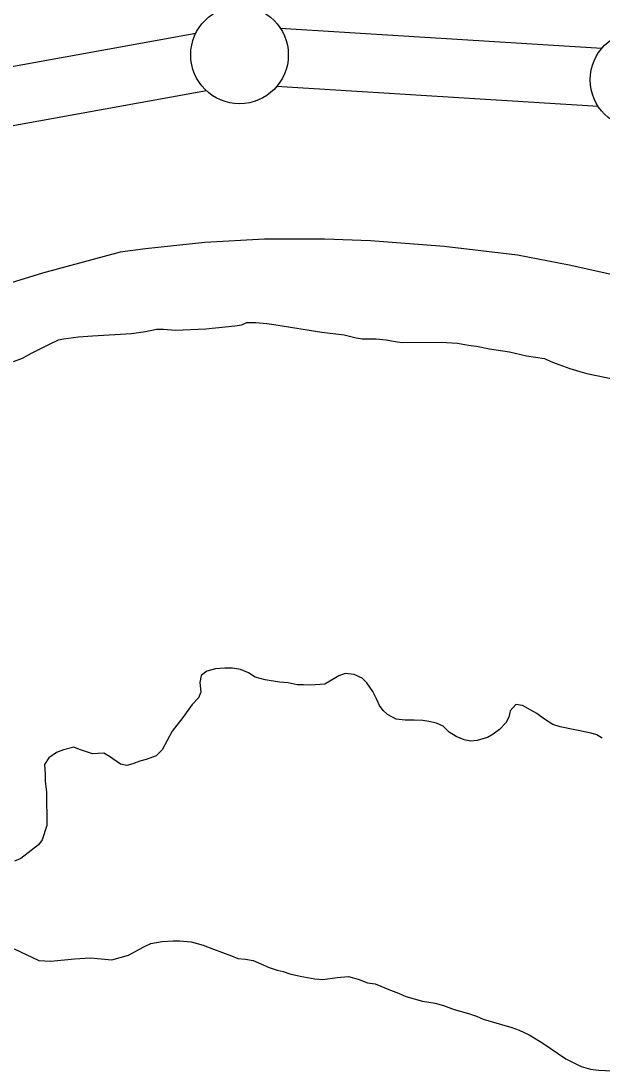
# Model space of a CAD drawing. Extents: x 3146026 to 3183936, y 897894 to 923344.
# Drawn here: x 3176970 to 3177268, y 912742 to 913280 of the extents above; entities that cross this region are included whole.
import ezdxf

# ---------------------------------------------------------------- set-up
doc = ezdxf.new("R2010")
doc.units = 0
for name, color, linetype in [('V-LEVE-TOET', 7, 'Continuous'), ('V-SITE-VEGE', 7, 'Continuous'), ('V-SURV-LINE', 7, 'Continuous'), ('V-TOPO-SHOR', 7, 'Continuous')]:
    doc.layers.add(name, color=color, linetype=linetype)

msp = doc.modelspace()

# ---------------------------------------------------------------- linework, layer by layer
at = {"layer": 'V-LEVE-TOET'}
msp.add_lwpolyline([(3177298.67, 913144.4), (3177250.98, 913154.87), (3177224.38, 913160), (3177186.82, 913164.44), (3177149.12, 913167.31), (3177125.52, 913168.31), (3177094.87, 913168.24), (3177064.26, 913166.58), (3177033.78, 913163.34), (3177020.93, 913161.49), (3176981.03, 913150.91), (3176941.57, 913138.78), (3176921.12, 913131.83), (3176894.39, 913123.07), (3176868.2, 913112.8), (3176842.64, 913101.06), (3176826.98, 913092.97), (3176788.62, 913075.88), (3176750.94, 913057.35), (3176708.44, 913035)], dxfattribs=at)
at = {"layer": 'V-SITE-VEGE'}
for p, q in [((3177079.58, 913123.92), (3177083.17, 913124.46)), ((3177083.17, 913124.46), (3177085.73, 913125.51)), ((3177085.73, 913125.51), (3177090.35, 913125.54)), ((3177090.35, 913125.54), (3177096, 913125.07)), ((3177096, 913125.07), (3177099.6, 913124.58)), ((3177099.6, 913124.58), (3177124.27, 913120.65)), ((3176999.53, 913118.23), (3177006.72, 913118.79)), ((3177006.72, 913118.79), (3177026.73, 913119.96)), ((3177026.73, 913119.96), (3177033.91, 913121.04)), ((3177033.91, 913121.04), (3177039.55, 913122.1)), ((3177039.55, 913122.1), (3177043.14, 913122.13)), ((3177043.14, 913122.13), (3177049.31, 913121.66)), ((3177049.31, 913121.66), (3177064.71, 913122.28)), ((3177064.71, 913122.28), (3177079.58, 913123.92)), ((3177124.27, 913120.65), (3177135.57, 913119.18)), ((3177135.57, 913119.18), (3177141.75, 913117.69)), ((3176975.46, 913109.84), (3176984.67, 913114.53)), ((3176984.67, 913114.53), (3176989.27, 913116.62)), ((3176989.27, 913116.62), (3176991.84, 913117.15)), ((3176991.84, 913117.15), (3176999.53, 913118.23)), ((3177141.75, 913117.69), (3177144.83, 913117.2)), ((3177144.83, 913117.2), (3177152.02, 913117.25)), ((3177152.02, 913117.25), (3177157.15, 913116.77)), ((3177157.15, 913116.77), (3177161.78, 913115.77)), ((3177161.78, 913115.77), (3177165.38, 913115.29)), ((3177165.38, 913115.29), (3177185.4, 913115.43)), ((3177185.4, 913115.43), (3177193.62, 913114.97)), ((3177193.62, 913114.97), (3177199.27, 913113.98)), ((3177199.27, 913113.98), (3177203.38, 913113.5)), ((3177203.38, 913113.5), (3177210.07, 913112.01)), ((3176970.86, 913107.25), (3176975.46, 913109.84)), ((3177210.07, 913112.01), (3177220.34, 913110.54)), ((3177220.34, 913110.54), (3177229.09, 913108.55)), ((3177229.09, 913108.55), (3177238.34, 913107.07)), ((3176966.25, 913105.68), (3176970.86, 913107.25)), ((3177238.34, 913107.07), (3177241.43, 913105.55)), ((3177241.43, 913105.55), (3177245.54, 913104.04)), ((3177245.54, 913104.04), (3177251.21, 913102.03)), ((3177251.21, 913102.03), (3177256.35, 913100.53)), ((3177256.35, 913100.53), (3177259.95, 913099.52)), ((3177259.95, 913099.52), (3177278.98, 913095.55)), ((3177065.27, 912947.1), (3177062.37, 912944.89)), ((3177069.64, 912948.35), (3177065.27, 912947.1)), ((3177074.51, 912948.63), (3177069.64, 912948.35)), ((3177078.4, 912948.65), (3177074.51, 912948.63)), ((3177082.54, 912947.95), (3177078.4, 912948.65)), ((3177086.69, 912946.28), (3177082.54, 912947.95)), ((3177062.37, 912944.89), (3177061.66, 912941.24)), ((3177090.11, 912944.11), (3177086.69, 912946.28)), ((3177095.23, 912942.69), (3177090.11, 912944.11)), ((3177102.54, 912941.52), (3177095.23, 912942.69)), ((3177106.93, 912941.07), (3177102.54, 912941.52)), ((3177132.94, 912944.66), (3177125.67, 912940.47)), ((3177136.09, 912945.9), (3177132.94, 912944.66)), ((3177140.72, 912945.44), (3177136.09, 912945.9)), ((3177144.87, 912943.52), (3177140.72, 912945.44)), ((3177147.32, 912941.11), (3177144.87, 912943.52)), ((3177062.18, 912936.37), (3177060.99, 912933.44)), ((3177061.66, 912941.24), (3177062.18, 912936.37)), ((3177111.56, 912940.13), (3177106.93, 912941.07)), ((3177114.72, 912940.15), (3177111.56, 912940.13)), ((3177118.37, 912939.93), (3177114.72, 912940.15)), ((3177125.67, 912940.47), (3177118.37, 912939.93)), ((3177150.27, 912936.75), (3177147.32, 912941.11)), ((3177152.25, 912932.87), (3177150.27, 912936.75)), ((3177060.99, 912933.44), (3177057.85, 912930.02)), ((3177153.73, 912929.47), (3177152.25, 912932.87)), ((3177057.85, 912930.02), (3177053.03, 912923.41)), ((3177155.69, 912927.05), (3177153.73, 912929.47)), ((3177157.9, 912924.88), (3177155.69, 912927.05)), ((3177220.67, 912926.78), (3177219.96, 912923.61)), ((3177223.57, 912929.96), (3177220.67, 912926.78)), ((3177226.98, 912929.5), (3177223.57, 912929.96)), ((3177234.31, 912925.41), (3177226.98, 912929.5)), ((3177238.22, 912922.52), (3177234.31, 912925.41)), ((3177053.03, 912923.41), (3177047.48, 912916.31)), ((3177162.3, 912922.48), (3177157.9, 912924.88)), ((3177166.92, 912922.02), (3177162.3, 912922.48)), ((3177171.54, 912922.05), (3177166.92, 912922.02)), ((3177175.93, 912921.84), (3177171.54, 912922.05)), ((3177179.09, 912921.38), (3177175.93, 912921.84)), ((3177183, 912920.43), (3177179.09, 912921.38)), ((3177186.41, 912918.99), (3177183, 912920.43)), ((3177218.52, 912920.68), (3177215.14, 912917.25)), ((3177219.96, 912923.61), (3177218.52, 912920.68)), ((3177242.62, 912919.88), (3177238.22, 912922.52)), ((3177047.48, 912916.31), (3177042.44, 912906.79)), ((3177189.35, 912915.85), (3177186.41, 912918.99)), ((3177193.02, 912913.69), (3177189.35, 912915.85)), ((3177211.99, 912914.79), (3177209.08, 912913.07)), ((3177215.14, 912917.25), (3177211.99, 912914.79)), ((3177246.28, 912918.68), (3177242.62, 912919.88)), ((3177262.12, 912915.39), (3177246.28, 912918.68)), ((3177265.04, 912914.44), (3177262.12, 912915.39)), ((3177197.17, 912912.01), (3177193.02, 912913.69)), ((3177200.58, 912911.31), (3177197.17, 912912.01)), ((3177203.74, 912911.57), (3177200.58, 912911.31)), ((3177209.08, 912913.07), (3177203.74, 912911.57)), ((3177267.73, 912912.75), (3177265.04, 912914.44)), ((3176988.18, 912905.44), (3176984.31, 912902.73)), ((3176991.82, 912906.92), (3176988.18, 912905.44)), ((3176997.17, 912908.17), (3176991.82, 912906.92)), ((3177000.09, 912906.98), (3176997.17, 912908.17)), ((3177006.68, 912904.83), (3177000.09, 912906.98)), ((3177012.52, 912905.12), (3177006.68, 912904.83)), ((3177015.45, 912903.44), (3177012.52, 912905.12)), ((3177039.29, 912903.85), (3177034.2, 912901.86)), ((3177042.44, 912906.79), (3177039.29, 912903.85)), ((3176984.31, 912902.73), (3176982.14, 912899.31)), ((3176982.14, 912899.31), (3176982.42, 912894.44)), ((3177021.07, 912899.58), (3177015.45, 912903.44)), ((3177024.24, 912898.87), (3177021.07, 912899.58)), ((3177027.4, 912899.63), (3177024.24, 912898.87)), ((3177031.04, 912901.11), (3177027.4, 912899.63)), ((3177034.2, 912901.86), (3177031.04, 912901.11)), ((3176982.42, 912894.44), (3176982.44, 912890.79)), ((3176982.44, 912890.79), (3176983.21, 912885.2)), ((3176983.21, 912885.2), (3176983.33, 912868.17)), ((3176983.33, 912868.17), (3176980.95, 912860.85)), ((3176980.95, 912860.85), (3176979.02, 912858.16)), ((3176979.02, 912858.16), (3176970.07, 912851.28)), ((3177032.92, 912805.98), (3177036.56, 912807.71)), ((3177036.56, 912807.71), (3177042.39, 912808.72)), ((3177042.39, 912808.72), (3177047.99, 912809)), ((3177047.99, 912809), (3177051.4, 912809.03)), ((3177051.4, 912809.03), (3177057.24, 912808.58)), ((3177057.24, 912808.58), (3177063.34, 912806.92)), ((3176966.5, 912805.02), (3176979.2, 912799.03)), ((3177016.67, 912799.29), (3177025.17, 912801.79)), ((3177025.17, 912801.79), (3177032.92, 912805.98)), ((3177063.34, 912806.92), (3177068.71, 912804.77)), ((3177068.71, 912804.77), (3177077.98, 912801.43)), ((3176979.2, 912799.03), (3176985.28, 912798.59)), ((3176985.28, 912798.59), (3176997.44, 912799.89)), ((3176997.44, 912799.89), (3177005.71, 912800.43)), ((3177005.71, 912800.43), (3177016.67, 912799.29)), ((3177077.98, 912801.43), (3177081.15, 912799.99)), ((3177081.15, 912799.99), (3177085.04, 912799.77)), ((3177085.04, 912799.77), (3177088.94, 912799.07)), ((3177088.94, 912799.07), (3177097.24, 912795.48)), ((3177097.24, 912795.48), (3177101.39, 912794.05)), ((3177101.39, 912794.05), (3177104.31, 912793.34)), ((3177104.31, 912793.34), (3177107.73, 912792.14)), ((3177107.73, 912792.14), (3177113.09, 912790.97)), ((3177113.09, 912790.97), (3177120.64, 912789.56)), ((3177120.64, 912789.56), (3177124.78, 912789.35)), ((3177124.78, 912789.35), (3177132.08, 912790.37)), ((3177132.08, 912790.37), (3177137.91, 912790.9)), ((3177137.91, 912790.9), (3177142.79, 912789.47)), ((3177142.79, 912789.47), (3177147.67, 912787.56)), ((3177147.67, 912787.56), (3177151.57, 912787.1)), ((3177151.57, 912787.1), (3177159.38, 912783.75)), ((3177159.38, 912783.75), (3177163.52, 912782.32)), ((3177163.52, 912782.32), (3177167.19, 912780.64)), ((3177167.19, 912780.64), (3177175.72, 912778.27)), ((3177175.72, 912778.27), (3177182.3, 912777.1)), ((3177182.3, 912777.1), (3177186.44, 912775.91)), ((3177186.44, 912775.91), (3177192.05, 912774)), ((3177192.05, 912774), (3177199.37, 912771.86)), ((3177199.37, 912771.86), (3177203.51, 912770.43)), ((3177203.51, 912770.43), (3177206.93, 912768.99)), ((3177206.93, 912768.99), (3177221.56, 912764.72)), ((3177221.56, 912764.72), (3177225.22, 912763.28)), ((3177225.22, 912763.28), (3177230.35, 912760.89)), ((3177230.35, 912760.89), (3177236.95, 912757.04)), ((3177236.95, 912757.04), (3177249.17, 912748.61)), ((3177249.17, 912748.61), (3177256.99, 912744.77)), ((3177256.99, 912744.77), (3177261.87, 912743.34)), ((3177261.87, 912743.34), (3177266, 912742.88)), ((3177266, 912742.88), (3177273.06, 912742.45))]:
    msp.add_line(p, q, dxfattribs=at)
at = {"layer": 'V-SURV-LINE'}
for points in [[(3177102.89, 913276.28), (3177267.67, 913266.04)], [(3176903.91, 913245.44), (3177059.7, 913273.74)], [(3177065.06, 913244.22), (3176909.28, 913215.92)], [(3177265.83, 913236.1), (3177101.05, 913246.34)]]:
    msp.add_lwpolyline(points, dxfattribs=at)
for centre in [(3177082.03, 913262.55), (3177286.7, 913249.83)]:
    msp.add_circle(centre, 25, dxfattribs=at)
at = {"layer": 'V-TOPO-SHOR'}
for points in [[(3177162.3, 912922.48), (3177157.9, 912924.88), (3177155.69, 912927.05), (3177153.73, 912929.47), (3177152.25, 912932.87), (3177150.27, 912936.75), (3177147.32, 912941.11), (3177144.87, 912943.52), (3177140.72, 912945.44), (3177136.09, 912945.9), (3177132.94, 912944.66), (3177125.67, 912940.47), (3177118.37, 912939.93), (3177114.72, 912940.15), (3177111.56, 912940.13), (3177106.93, 912941.07), (3177102.54, 912941.52), (3177095.23, 912942.69), (3177090.11, 912944.11), (3177086.69, 912946.28), (3177082.54, 912947.95), (3177078.4, 912948.65), (3177074.51, 912948.63), (3177069.64, 912948.35), (3177065.27, 912947.1), (3177062.37, 912944.89), (3177061.66, 912941.24), (3177062.18, 912936.37), (3177060.99, 912933.44), (3177057.85, 912930.02), (3177053.03, 912923.41), (3177047.48, 912916.31), (3177042.44, 912906.79), (3177039.29, 912903.85), (3177034.2, 912901.86), (3177031.04, 912901.11), (3177027.4, 912899.63), (3177024.24, 912898.87), (3177021.07, 912899.58), (3177015.45, 912903.44), (3177012.52, 912905.12), (3177006.68, 912904.83), (3177000.09, 912906.98), (3176997.17, 912908.17), (3176991.82, 912906.92), (3176988.18, 912905.44), (3176984.31, 912902.73), (3176982.14, 912899.31), (3176982.42, 912894.44), (3176982.44, 912890.79), (3176983.21, 912885.2), (3176983.33, 912868.17), (3176980.95, 912860.85), (3176979.02, 912858.16), (3176970.07, 912851.28), (3176966.67, 912849.8)], [(3177267.73, 912912.75), (3177265.04, 912914.44), (3177262.12, 912915.39), (3177246.28, 912918.68), (3177242.62, 912919.88), (3177238.22, 912922.52), (3177234.31, 912925.41), (3177226.98, 912929.5), (3177223.57, 912929.96), (3177220.67, 912926.78), (3177219.96, 912923.61), (3177218.52, 912920.68), (3177215.14, 912917.25), (3177211.99, 912914.79), (3177209.08, 912913.07), (3177203.74, 912911.57), (3177200.58, 912911.31), (3177197.17, 912912.01), (3177193.02, 912913.69), (3177189.35, 912915.85), (3177186.41, 912918.99), (3177183, 912920.43), (3177179.09, 912921.38), (3177175.93, 912921.84), (3177171.54, 912922.05), (3177166.92, 912922.02), (3177162.3, 912922.48)], [(3176966.5, 912805.02), (3176979.2, 912799.03), (3176985.28, 912798.59), (3176997.44, 912799.89), (3177005.71, 912800.43), (3177016.67, 912799.29), (3177025.17, 912801.79), (3177032.92, 912805.98), (3177036.56, 912807.71), (3177042.39, 912808.72), (3177047.99, 912809), (3177051.4, 912809.03), (3177057.24, 912808.58), (3177063.34, 912806.92), (3177068.71, 912804.77), (3177077.98, 912801.43), (3177081.15, 912799.99), (3177085.04, 912799.77), (3177088.94, 912799.07), (3177097.24, 912795.48), (3177101.39, 912794.05), (3177104.31, 912793.34), (3177107.73, 912792.14), (3177113.09, 912790.97), (3177120.64, 912789.56), (3177124.78, 912789.35), (3177132.08, 912790.37), (3177137.91, 912790.9), (3177142.79, 912789.47), (3177147.67, 912787.56), (3177151.57, 912787.1), (3177159.38, 912783.75), (3177163.52, 912782.32), (3177167.19, 912780.64), (3177175.72, 912778.27), (3177182.3, 912777.1), (3177186.44, 912775.91), (3177192.05, 912774), (3177199.37, 912771.86), (3177203.51, 912770.43), (3177206.93, 912768.99), (3177221.56, 912764.72), (3177225.22, 912763.28), (3177230.35, 912760.89), (3177236.95, 912757.04), (3177249.17, 912748.61), (3177256.99, 912744.77), (3177261.87, 912743.34), (3177266, 912742.88), (3177273.06, 912742.45)]]:
    msp.add_lwpolyline(points, dxfattribs=at)

doc.saveas('drawing.dxf')
